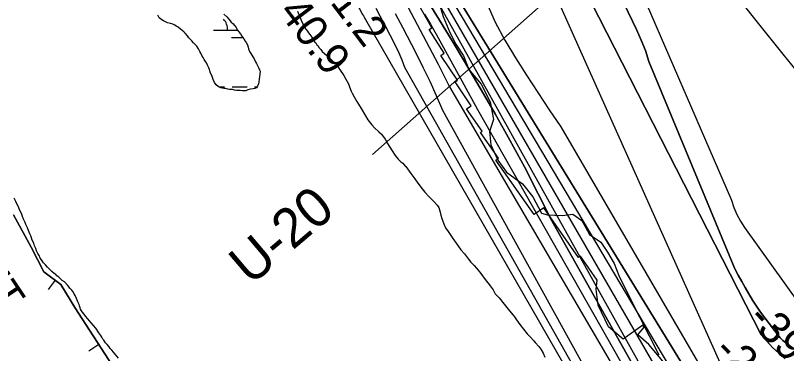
# Model space of a CAD drawing. Extents: x 3263578 to 3301413, y 764927 to 798602.
# Drawn here: x 3276495 to 3278134, y 785937 to 786654 of the extents above; entities that cross this region are included whole.
import ezdxf

# ---------------------------------------------------------------- set-up
doc = ezdxf.new("R2010")
doc.units = 0
for name, color, linetype in [('V-BORW-IDEN', 7, 'Continuous'), ('V-BORW-LINE', 7, 'Continuous'), ('V-RIVR-EDGE', 7, 'Continuous'), ('V-RIVR-RANG', 7, 'Continuous'), ('V-RIVR-RANG-IDEN', 7, 'Continuous'), ('V-RRAP-RVMT', 7, 'Continuous'), ('V-SITE-VEGE', 7, 'Continuous'), ('V-TOPO-DPTH', 7, 'Continuous'), ('V-TOPO-MAJR', 7, 'Continuous'), ('V-TOPO-MINR', 7, 'Continuous'), ('V-TOPO-WATR', 7, 'Continuous'), ('V-WETL-SWMP', 7, 'Continuous')]:
    doc.layers.add(name, color=color, linetype=linetype)

msp = doc.modelspace()

# ---------------------------------------------------------------- linework, layer by layer
at = {"layer": 'V-BORW-LINE'}
for p, q in [((3276579.3, 786092.5), (3276564.5, 786072.3)), ((3276672.3, 785955.5), (3276651.3, 785941.9))]:
    msp.add_line(p, q, dxfattribs=at)
for points in [[(3276491.3, 786230.9), (3276528.5, 786162.2), (3276555.4, 786110.1), (3276591.9, 786083.2), (3276621.4, 786034.2), (3276700.6, 785911.8)], [(3276700.6, 785911.8), (3276621.4, 786034.2), (3276591.9, 786083.2), (3276555.4, 786110.1), (3276528.5, 786162.2), (3276491.3, 786230.9)]]:
    msp.add_lwpolyline(points, dxfattribs=at)
at = {"layer": 'V-RIVR-EDGE'}
msp.add_lwpolyline([(3277394.5, 786682.5), (3277404, 786651.6), (3277418.3, 786618.1), (3277430.8, 786592.9), (3277447.3, 786568.5), (3277458.5, 786539.8), (3277484.5, 786508), (3277504, 786471), (3277510.8, 786433.6), (3277502.5, 786408), (3277505.5, 786379.7), (3277519.7, 786347.1), (3277538.4, 786321.8), (3277572.2, 786296.9), (3277594.3, 786269.5), (3277612.5, 786234.3), (3277625.5, 786231.2), (3277656.4, 786229.8), (3277679.4, 786232.3), (3277698.5, 786219.3), (3277714.5, 786189.2), (3277738.8, 786173.1), (3277752.7, 786151.7), (3277767.4, 786127.8), (3277776.9, 786102.6), (3277801.5, 786053.4), (3277862.1, 785934.1)], dxfattribs=at)
at = {"layer": 'V-RIVR-RANG'}
msp.add_line((3277254.1, 786359.2), (3278147.4, 787150), dxfattribs=at)
at = {"layer": 'V-RRAP-RVMT'}
for points in [[(3277731.4, 786092.5), (3277695.8, 786143.3), (3277691.7, 786140.6), (3277617.7, 786246.2), (3277597.1, 786231.7), (3277515.7, 786347.3), (3277521.5, 786351.5), (3277482.9, 786406.1), (3277486.6, 786408.5), (3277453.7, 786455.8), (3277463.1, 786462.4), (3277429.2, 786513), (3277434.4, 786516.6), (3277399.1, 786569.4), (3277405.9, 786574), (3277374.1, 786624.1), (3277380.1, 786627.9), (3277352.3, 786676.6)], [(3278171.2, 785554.5), (3278075, 785641.8), (3278033.4, 785596.5), (3277929.7, 785689.9), (3277946.8, 785709.3), (3277909.7, 785699.5), (3277870.8, 785833.5), (3277894.3, 785840.6), (3277891.7, 785843.1), (3277917.6, 785871), (3277907.2, 785876.5), (3277841.1, 785955.8), (3277817.7, 785976.7), (3277830.6, 785992.9), (3277828.3, 785997), (3277786.6, 785967), (3277755.1, 785993.6), (3277732.9, 786039.6), (3277729, 786073.2), (3277731.4, 786092.5)]]:
    msp.add_lwpolyline(points, dxfattribs=at)
at = {"layer": 'V-SITE-VEGE'}
for points in [[(3277094.6, 786663.4), (3277102.3, 786644.1), (3277105.6, 786636.4), (3277107.2, 786632.9), (3277109.5, 786630), (3277112.3, 786625.2), (3277115.6, 786621.1), (3277117.8, 786617), (3277120.7, 786613.4), (3277124.6, 786608.1), (3277128, 786604), (3277131.3, 786597.5), (3277133.6, 786595.7), (3277135.8, 786591.6), (3277137.5, 786590.4), (3277140.3, 786585.7), (3277144.2, 786582.1), (3277147, 786577.4), (3277156.7, 786569), (3277164.6, 786562.4), (3277176.5, 786550.5), (3277183.8, 786540.5), (3277192.7, 786526.4), (3277197.2, 786518.7), (3277202.7, 786508.7), (3277204.9, 786502.8), (3277208.1, 786493.5), (3277210.4, 786489.4), (3277214.8, 786481.7), (3277220.4, 786471.7), (3277229.8, 786456.4), (3277238.7, 786441.1), (3277243.7, 786432.3), (3277252.2, 786422.2), (3277257.8, 786415.7), (3277267.5, 786407.3), (3277273.1, 786401.9), (3277280.4, 786391.3), (3277285.4, 786382.5), (3277295.4, 786366.6), (3277301.6, 786357.1), (3277308.4, 786349.4), (3277314, 786343.5), (3277318, 786340.5), (3277323.1, 786334.6), (3277324.8, 786333.3), (3277335.4, 786318.6), (3277343.8, 786307.3), (3277350, 786298.5), (3277359, 786286.1), (3277364.6, 786279), (3277374.2, 786268.9), (3277381.6, 786261.7), (3277384.4, 786259.3), (3277391.2, 786251.6), (3277394.5, 786246.3), (3277397.8, 786237), (3277398.8, 786230), (3277400.9, 786223), (3277405.3, 786211.8), (3277409.1, 786203.6), (3277414.7, 786195.4), (3277424.2, 786180.6), (3277431.5, 786171.1), (3277441.6, 786157), (3277448.9, 786148.1), (3277457.9, 786136.8), (3277463, 786130.9), (3277469.8, 786123.8), (3277474.8, 786117.9), (3277483.8, 786106.6), (3277491.1, 786096.6), (3277504.1, 786080.6), (3277510.2, 786071.7), (3277514.7, 786063.5), (3277523.1, 786055.2), (3277533.8, 786041.5), (3277544.5, 786027.4), (3277549, 786022), (3277555.2, 786014.3), (3277559.7, 786008.4), (3277567, 785998.4), (3277582.7, 785978.8), (3277588.4, 785972.3), (3277596.2, 785963.4), (3277599.1, 785959.9), (3277607, 785951.5), (3277611.5, 785946.2), (3277616.5, 785937.4), (3277619.8, 785929.2)], [(3276714.2, 785927), (3276703.5, 785939.4), (3276700.1, 785944.1), (3276696.7, 785947.1), (3276694.5, 785950.7), (3276690, 785956), (3276686.6, 785959.6), (3276683.2, 785964.9), (3276681, 785967.2), (3276678.8, 785971.4), (3276676.5, 785974.9), (3276672.6, 785980.8), (3276665.9, 785990.2), (3276656.3, 786002.1), (3276652.4, 786006.2), (3276649, 786010.4), (3276643.9, 786016.3), (3276641.1, 786020.4), (3276637.2, 786025.2), (3276635.5, 786027), (3276633.3, 786030.5), (3276632.8, 786033.4), (3276631.1, 786038.1), (3276630.6, 786040.4), (3276627.9, 786046.3), (3276625.1, 786053.3), (3276621.8, 786059.8), (3276620.2, 786063.3), (3276617.4, 786068), (3276615.1, 786071), (3276611.7, 786074.5), (3276606.7, 786081.1), (3276599.3, 786088.8), (3276594.2, 786091.8), (3276590.2, 786096), (3276589.1, 786096.6), (3276587.4, 786098.4), (3276583.4, 786101.4), (3276580.6, 786104.3), (3276577.2, 786106.7), (3276572.6, 786110.9), (3276569.2, 786114.5), (3276565.8, 786116.9), (3276563, 786119.9), (3276559.1, 786125.2), (3276554.5, 786129.4), (3276550.6, 786135.3), (3276547.8, 786138.8), (3276545.6, 786144.7), (3276542.8, 786148.8), (3276540.1, 786154.7), (3276538.5, 786159.9), (3276535.7, 786165.2), (3276534.1, 786171.1), (3276530.8, 786177.5), (3276529.2, 786182.2), (3276528.1, 786186.3), (3276525.9, 786191), (3276523.2, 786198), (3276521, 786203.3), (3276517.1, 786210.3), (3276515.5, 786215), (3276512.2, 786222.1), (3276510, 786227.3), (3276507.8, 786233.8), (3276504, 786241.4), (3276502.4, 786246.1), (3276496.3, 786259), (3276492.4, 786266.7)]]:
    msp.add_lwpolyline(points, dxfattribs=at)
at = {"layer": 'V-TOPO-DPTH'}
for points in [[(3276856.5, 788146.6), (3276909.9, 787892.1), (3276910.3, 787890.2), (3276910.8, 787888.4), (3276911.4, 787886.6), (3276912.1, 787884.8), (3276912.9, 787883.1), (3276913.7, 787881.3), (3276914.7, 787879.7), (3276915.7, 787878), (3277398.4, 787128), (3277424.1, 787088.2), (3277449.9, 787048.4), (3277475.9, 787008.7), (3277502, 786969), (3277551.8, 786893.6), (3277553, 786891.7), (3277554.2, 786889.8), (3277555.4, 786887.9), (3277556.5, 786885.9), (3277563.1, 786874.5), (3278015.9, 785863.7)], [(3276856.5, 788146.6), (3276909.9, 787892.1), (3276910.3, 787890.2), (3276910.8, 787888.4), (3276911.4, 787886.6), (3276912.1, 787884.8), (3276912.9, 787883.1), (3276913.7, 787881.3), (3276914.7, 787879.7), (3276915.7, 787878), (3277398.4, 787128), (3277424.1, 787088.2), (3277449.9, 787048.4), (3277475.9, 787008.7), (3277502, 786969), (3277551.8, 786893.6), (3277553, 786891.7), (3277554.2, 786889.8), (3277555.4, 786887.9), (3277556.5, 786885.9), (3277563.1, 786874.5), (3278015.9, 785863.7)], [(3277259.6, 786938), (3277928.1, 785781.1)], [(3277259.6, 786938), (3277928.1, 785781.1)], [(3277717.4, 786826.5), (3277814.9, 786624), (3277824.7, 786601.9), (3277833.6, 786579.5), (3277841, 786556.5), (3278023.8, 786116.7), (3278031, 786103.2), (3278038.2, 786089.8), (3278045.7, 786076.5), (3278053.3, 786063.2), (3278061.1, 786050.2), (3278069.3, 786037.3), (3278078.1, 786024.8), (3278087.1, 786012.5), (3278116.9, 785973.5), (3278119.6, 785970.3), (3278122.4, 785967.3), (3278125.5, 785964.5), (3278128.7, 785961.9), (3278157.6, 785940.5)], [(3278157.6, 785940.5), (3278128.7, 785961.9), (3278125.5, 785964.5), (3278122.4, 785967.3), (3278119.6, 785970.3), (3278116.9, 785973.5), (3278087.1, 786012.5), (3278078.1, 786024.8), (3278069.3, 786037.3), (3278061.1, 786050.2), (3278053.3, 786063.2), (3278045.7, 786076.5), (3278038.2, 786089.8), (3278031, 786103.2), (3278023.8, 786116.7), (3277841, 786556.5), (3277833.6, 786579.5), (3277824.7, 786601.9), (3277814.9, 786624), (3277717.4, 786826.5)], [(3277967.8, 785823.8), (3277388.8, 786766.2)], [(3277967.8, 785823.8), (3277388.8, 786766.2)], [(3278130.7, 785926.4), (3278116.8, 785937.7), (3278103.5, 785949.7), (3278091.3, 785962.8), (3278079.8, 785976.6), (3277701.7, 786714.9)], [(3278130.7, 785926.4), (3278116.8, 785937.7), (3278103.5, 785949.7), (3278091.3, 785962.8), (3278079.8, 785976.6), (3277701.7, 786714.9)], [(3277893.4, 785758.9), (3277634.8, 786218.2), (3277606, 786275.7), (3277576.4, 786332.7), (3277545.7, 786389.2), (3277514.3, 786445.3), (3277501.4, 786467.5), (3277475.6, 786512), (3277449.5, 786556.4), (3277423, 786600.5), (3277396.2, 786644.4), (3277373.6, 786681.1)]]:
    msp.add_lwpolyline(points, dxfattribs=at)
at = {"layer": 'V-TOPO-MAJR'}
for points in [[(3278181.6, 786503.8), (3278126.5, 786571.7), (3278071.7, 786640), (3277786.3, 786998.7)], [(3277704.4, 786983.3), (3278016.2, 786261.8), (3278021.4, 786246.5), (3278027.5, 786231.7), (3278035.3, 786217.7), (3278044, 786204.1), (3278158.9, 786044.5)], [(3277301.8, 786658.3), (3277318, 786627.7), (3277345.8, 786574.6), (3277361, 786544.7), (3277375.6, 786514.6), (3277389.3, 786484.1), (3277402.5, 786453.3), (3277820, 785696.7)]]:
    msp.add_lwpolyline(points, dxfattribs=at)
at = {"layer": 'V-TOPO-MINR'}
for points in [[(3276608.8, 788234.8), (3276751.4, 787868.5), (3276764.2, 787836.3), (3276777.4, 787804.3), (3276791.1, 787772.5), (3276805.1, 787740.8), (3276821.9, 787703.6), (3276828.1, 787689.5), (3276834.2, 787675.4), (3276840, 787661.1), (3276845.7, 787646.8), (3276851.3, 787632.5), (3276856.9, 787618.1), (3276862.7, 787603.9), (3276868.5, 787589.6), (3276919.1, 787465.7), (3276951.5, 787390.1), (3276985.5, 787315.2), (3277022, 787241.5), (3277060, 787168.6), (3277310.2, 786707.6), (3277393.1, 786550.7), (3277417.7, 786502.8), (3277846.4, 785769.6)], [(3276856.5, 788146.6), (3276909.9, 787892.1), (3276910.3, 787890.2), (3276910.8, 787888.4), (3276911.4, 787886.6), (3276912.1, 787884.8), (3276912.9, 787883.1), (3276913.7, 787881.3), (3276914.7, 787879.7), (3276915.7, 787878), (3277398.4, 787128), (3277424.1, 787088.2), (3277449.9, 787048.4), (3277475.9, 787008.7), (3277502, 786969), (3277551.8, 786893.6), (3277553, 786891.7), (3277554.2, 786889.8), (3277555.4, 786887.9), (3277556.5, 786885.9), (3277563.1, 786874.5), (3278015.9, 785863.7)], [(3276581.6, 787830.9), (3276665.1, 787735.6), (3277232.8, 786656.4), (3277234.3, 786653.6), (3277235.7, 786650.8), (3277237.2, 786648), (3277238.7, 786645.3), (3277793.7, 785682.2), (3277809, 785664.6), (3277825.7, 785648.5), (3277843.3, 785633.3), (3278947.3, 785019.5), (3278951.5, 785017.8), (3278955.6, 785015.9), (3278959.7, 785013.8), (3278963.6, 785011.4), (3280019.9, 784521.3)], [(3277717.4, 786826.5), (3277814.9, 786624), (3277824.7, 786601.9), (3277833.6, 786579.5), (3277841, 786556.5), (3278023.8, 786116.7), (3278031, 786103.2), (3278038.2, 786089.8), (3278045.7, 786076.5), (3278053.3, 786063.2), (3278061.1, 786050.2), (3278069.3, 786037.3), (3278078.1, 786024.8), (3278087.1, 786012.5), (3278116.9, 785973.5), (3278119.6, 785970.3), (3278122.4, 785967.3), (3278125.5, 785964.5), (3278128.7, 785961.9), (3278157.6, 785940.5)], [(3277379.2, 786760.2), (3277947.9, 785802.4)], [(3277388.8, 786766.2), (3277967.8, 785823.8)], [(3277701.7, 786714.9), (3278079.8, 785976.6), (3278091.3, 785962.8), (3278103.5, 785949.7), (3278116.8, 785937.7), (3278130.7, 785926.4)], [(3277378.9, 786706.8), (3277883, 785804.3)], [(3277373.6, 786681.1), (3277396.2, 786644.4), (3277423, 786600.5), (3277449.5, 786556.4), (3277475.6, 786512), (3277501.4, 786467.5), (3277514.3, 786445.3), (3277545.7, 786389.2), (3277576.4, 786332.7), (3277606, 786275.7), (3277634.8, 786218.2), (3277893.4, 785758.9)], [(3277496.6, 786679.9), (3277514.6, 786640.2), (3277535.1, 786601.7), (3277557.3, 786564), (3277580.9, 786527.1), (3277604.9, 786490.4), (3277629.3, 786454), (3277654, 786417.8), (3277987.8, 785845.2)], [(3277260.8, 786669.9), (3277269.6, 786653.2), (3277278.4, 786636.4), (3277302.6, 786589.5), (3277309.6, 786574.7), (3277315.9, 786559.7), (3277322, 786544.6), (3277799.7, 785698.7)], [(3277364.4, 786656.8), (3277376.7, 786635.5), (3277388.8, 786614.2), (3277400.8, 786592.7), (3277443.9, 786515.2), (3277476.7, 786454.6), (3277867, 785767.9)]]:
    msp.add_lwpolyline(points, dxfattribs=at)
at = {"layer": 'V-TOPO-WATR'}
msp.add_lwpolyline([(3277259.6, 786938), (3277928.1, 785781.1)], dxfattribs=at)
at = {"layer": 'V-WETL-SWMP'}
for p, q in [((3276916.1, 786622.8), (3276967.3, 786622.8)), ((3276966.1, 786622.8), (3276966.1, 786624.8)), ((3276954.1, 786607.4), (3276978.1, 786607.4)), ((3276927.5, 786502.8), (3276939.3, 786502.8)), ((3276955.3, 786502.8), (3276987.3, 786502.8)), ((3277003.3, 786502.8), (3277008.4, 786502.8))]:
    msp.add_line(p, q, dxfattribs=at)
msp.add_lwpolyline([(3276937.9, 786656.9), (3276944.1, 786650.9), (3276948.6, 786646.2), (3276953.7, 786640.2), (3276957.1, 786637.3), (3276961, 786631.9), (3276963.8, 786628.4), (3276967.2, 786623.1), (3276968.8, 786620.1), (3276973.4, 786614.8), (3276976.1, 786610.1), (3276980.6, 786604.2), (3276983.4, 786599.5), (3276985.1, 786596.5), (3276987.9, 786591.8), (3276989.5, 786587.1), (3276990.6, 786583.6), (3276992.7, 786577.8), (3276995.5, 786573.6), (3276999.4, 786566.6), (3277002.2, 786561.9), (3277005.5, 786556), (3277007.2, 786552.5), (3277008.8, 786549.5), (3277011.6, 786543.7), (3277013.8, 786539), (3277014.9, 786536), (3277014.7, 786529.7), (3277014, 786523.9), (3277013.3, 786519.3), (3277012, 786512.3), (3277011.3, 786508.9), (3277009.4, 786504.3), (3277007, 786500.8), (3277003.5, 786499.2), (3277000, 786498.7), (3276994.8, 786497.7), (3276988.9, 786496.1), (3276984.3, 786494.5), (3276977.9, 786494), (3276972.7, 786494.8), (3276968.6, 786494.9), (3276964.5, 786495), (3276960.5, 786495.6), (3276956.5, 786496.9), (3276950.1, 786497.1), (3276946.6, 786497.7), (3276941.4, 786499), (3276938, 786499.1), (3276931.6, 786500.4), (3276928.8, 786502.2), (3276925.9, 786503.5), (3276921.9, 786507), (3276918, 786511.8), (3276915.2, 786518.2), (3276912.6, 786527), (3276909.8, 786531.7), (3276908.2, 786536.4), (3276907.1, 786539.3), (3276906, 786542.8), (3276904.9, 786545.8), (3276903.2, 786548.7), (3276901, 786553.4), (3276898.8, 786556.4), (3276896, 786560.5), (3276893.8, 786564.6), (3276892.1, 786568.1), (3276888.8, 786574), (3276887.1, 786577.5), (3276883.8, 786583.4), (3276880.5, 786588.7), (3276876.5, 786593.5), (3276873.7, 786595.8), (3276869.7, 786600.6), (3276865.8, 786604.2), (3276863.5, 786606.5), (3276860.7, 786610.7), (3276855.6, 786616.6), (3276852.8, 786619.6), (3276849.4, 786622), (3276846, 786625), (3276840.9, 786629.2), (3276836.9, 786631.6), (3276834, 786633.4), (3276829.4, 786635.8), (3276824.8, 786637.1), (3276818.5, 786638.4), (3276815.6, 786640.2), (3276809.9, 786642.7), (3276806.5, 786644.5), (3276800.8, 786649.3), (3276797.4, 786654.6)], dxfattribs=at)
msp.add_arc((3276910.8, 786623.3), 35.2, 359.2323, 40.776, dxfattribs=at)

# ---------------------------------------------------------------- texts
at = {"layer": 'V-BORW-IDEN'}
msp.add_text('BORROW PIT', height=64, rotation=303.6188, dxfattribs=at).set_placement((3276159.7, 786479.9))
at = {"layer": 'V-RIVR-RANG'}
for s, rotation, p in [('41.2', 307.1683, (3277132.3, 786721.4)), ('40.9', 307.1683, (3277052.6, 786661)), ('-39', 313.9212, (3278047.6, 786007.9)), ('-20', 313.9212, (3277975.2, 785938.9))]:
    msp.add_text(s, height=67, rotation=rotation, dxfattribs=at).set_placement(p)
at = {"layer": 'V-RIVR-RANG-IDEN'}
msp.add_text('U-20', height=83, rotation=40.2967, dxfattribs=at).set_placement((3276994.6, 786079.1))

doc.saveas('drawing.dxf')
